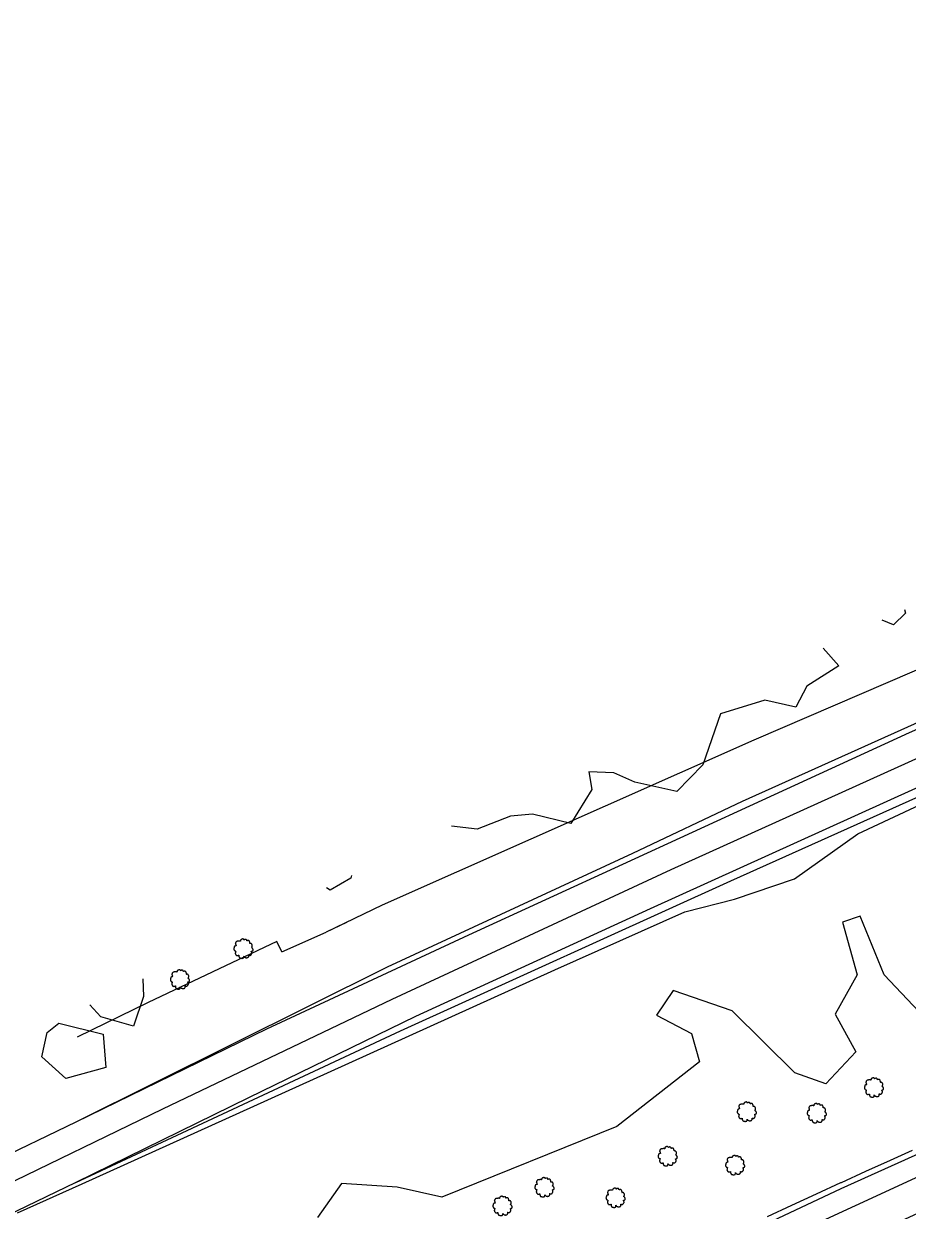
# Model space of a CAD drawing. Extents: x 1901471 to 1963503, y 756461 to 799997.
# Drawn here: x 1904480.4 to 1904807.5, y 758698.6 to 759137.9 of the extents above; entities that cross this region are included whole.
import ezdxf

# ---------------------------------------------------------------- set-up
doc = ezdxf.new("R2010")
doc.units = 0
for name, color, linetype in [('RD_DTM_BkLn1', 7, 'Continuous'), ('RD_EX_Fence_Other', 7, 'Continuous'), ('RD_EX_Road', 7, 'Continuous'), ('RD_EX_VEG', 7, 'Continuous'), ('RD_HC_Cl', 7, 'Continuous')]:
    doc.layers.add(name, color=color, linetype=linetype)

# ---------------------------------------------------------------- blocks, each defined once
blk = doc.blocks.new('T2')
at = {"layer": 'RD_EX_VEG'}
for points in [[(0.05233333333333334, 7.213166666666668), (-0.24750000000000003, 7.238166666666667), (-0.5723333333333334, 7.138166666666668), (-0.8222500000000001, 7.038250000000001), (-1.0471666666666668, 6.963250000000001), (-1.2720833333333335, 6.863250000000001), (-1.5719166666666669, 6.688416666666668), (-1.7968333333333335, 6.488416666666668), (-1.9218333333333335, 6.2385833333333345), (-1.9718333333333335, 6.013666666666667), (-2.0217500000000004, 5.738833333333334), (-2.0217500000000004, 5.563833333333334), (-2.146666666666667, 5.538833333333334), (-2.296666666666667, 5.563833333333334), (-2.5465000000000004, 5.638833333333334), (-2.796416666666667, 5.638833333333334), (-3.0463333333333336, 5.638833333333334), (-3.3961666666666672, 5.613833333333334), (-3.7460000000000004, 5.613833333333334), (-4.020833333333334, 5.563833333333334), (-4.345750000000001, 5.513916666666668), (-4.720583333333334, 5.389000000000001), (-5.0704166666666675, 5.264000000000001), (-5.37025, 5.014083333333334), (-5.620166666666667, 4.539333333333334), (-5.745166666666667, 4.189500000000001), (-5.895083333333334, 3.9395833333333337), (-5.745166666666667, 3.489833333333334), (-5.570166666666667, 3.139916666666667), (-5.545250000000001, 2.9400000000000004), (-5.470250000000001, 2.5152500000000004), (-5.37025, 2.2903333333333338), (-5.245333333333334, 2.0903333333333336), (-5.320250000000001, 2.065416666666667), (-5.695166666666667, 2.015416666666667), (-5.995000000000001, 1.9155000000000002), (-6.419833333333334, 1.6905833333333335), (-6.644750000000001, 1.465666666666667), (-6.744750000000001, 1.1407500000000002), (-6.769666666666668, 0.7909166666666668), (-6.869583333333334, 0.5910833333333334), (-6.944583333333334, 0.3161666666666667), (-6.969583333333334, 0.2411666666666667), (-7.019583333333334, -0.08366666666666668), (-6.9195833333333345, -0.5335000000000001), (-6.894583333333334, -0.8833333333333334), (-6.769666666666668, -1.1082500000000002), (-6.619750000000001, -1.2830833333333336), (-6.444833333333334, -1.5330000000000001), (-6.045000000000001, -1.7579166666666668), (-5.7201666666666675, -1.8579166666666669), (-5.520250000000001, -1.8828333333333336), (-5.695166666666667, -2.382666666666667), (-5.745166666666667, -2.7325000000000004), (-5.870083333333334, -3.132333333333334), (-5.870083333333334, -3.2072500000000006), (-5.920000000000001, -3.682083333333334), (-5.770166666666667, -4.007000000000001), (-5.695166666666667, -4.38175), (-5.520250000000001, -4.606666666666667), (-5.245333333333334, -4.906583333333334), (-4.9205000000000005, -5.131416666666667), (-4.420666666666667, -5.256416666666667), (-4.020833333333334, -5.231416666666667), (-3.4460833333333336, -5.056500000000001), (-3.1962500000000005, -4.9815000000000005), (-3.2212500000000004, -5.156416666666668), (-3.1962500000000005, -5.531333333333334), (-3.1962500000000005, -5.956083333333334), (-3.0463333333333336, -6.280916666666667), (-2.946333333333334, -6.555833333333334), (-2.796416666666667, -6.805750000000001), (-2.4715000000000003, -7.030583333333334), (-2.07175, -7.1055833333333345), (-1.6469166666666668, -7.2555000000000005), (-1.1970833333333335, -7.330500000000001), (-0.6973333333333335, -7.355500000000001), (-0.09758333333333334, -7.205583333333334), (0.17725000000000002, -7.080583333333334), (0.27725000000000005, -6.905666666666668), (0.47716666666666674, -6.530833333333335), (0.4271666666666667, -6.3059166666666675), (0.4521666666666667, -5.706166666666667), (0.5520833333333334, -5.881166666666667), (0.7270833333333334, -6.231000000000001), (1.2268333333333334, -6.530833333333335), (1.626666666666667, -6.705750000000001), (2.101416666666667, -6.8557500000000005), (2.4013333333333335, -6.930666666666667), (2.8760833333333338, -6.8557500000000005), (3.2510000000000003, -6.780750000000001), (3.6257500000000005, -6.655750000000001), (3.9256666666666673, -6.380916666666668), (4.100583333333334, -6.106000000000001), (4.1505833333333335, -5.831166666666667), (4.2255, -5.456333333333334), (4.275500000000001, -5.281416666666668)], [(4.275500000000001, -5.281416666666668), (4.200583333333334, -5.106416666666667), (4.1505833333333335, -4.856583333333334), (4.2255, -4.881583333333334), (4.4004166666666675, -4.931583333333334), (4.675333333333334, -5.056500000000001), (4.900250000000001, -5.131416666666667), (5.225083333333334, -5.106416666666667), (5.500000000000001, -5.006500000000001), (5.949750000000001, -4.731583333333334), (6.224666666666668, -4.256833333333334), (6.499500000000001, -3.8570000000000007), (6.5745000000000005, -3.5321666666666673), (6.524500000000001, -3.3072500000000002), (6.499500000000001, -2.8075000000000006), (6.299583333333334, -2.5575833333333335), (6.249583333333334, -2.432666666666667), (6.1496666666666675, -2.0328333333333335), (6.224666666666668, -1.9828333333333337), (6.499500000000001, -1.9328333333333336), (6.874333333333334, -1.8079166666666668), (7.149250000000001, -1.6830000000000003), (7.374166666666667, -1.5080000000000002), (7.449083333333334, -1.2830833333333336), (7.424166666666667, -0.8833333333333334), (7.4740833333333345, -0.48350000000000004), (7.399166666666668, -0.3335), (7.299166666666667, -0.1836666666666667), (7.224166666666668, 0.016333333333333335), (7.074250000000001, 0.16616666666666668), (6.974333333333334, 0.3161666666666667), (6.874333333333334, 0.41608333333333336), (6.749416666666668, 0.5660833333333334), (6.5745000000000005, 0.6910000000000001), (6.424583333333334, 0.7410000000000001), (6.374583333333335, 0.8909166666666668), (6.524500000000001, 1.0908333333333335), (6.5745000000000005, 1.1907500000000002), (6.599416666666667, 1.4156666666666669), (6.824416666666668, 1.7655000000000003), (6.874333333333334, 2.1653333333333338), (6.824416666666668, 2.590166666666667), (6.774416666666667, 2.8650833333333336), (6.624416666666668, 3.139916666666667), (6.424583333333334, 3.3898333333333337), (6.299583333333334, 3.5647500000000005), (6.124666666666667, 3.689666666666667), (5.799833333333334, 3.814666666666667), (5.549916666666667, 3.864583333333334), (5.200083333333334, 3.864583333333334), (5.000166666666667, 3.9145833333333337), (5.025166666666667, 3.964583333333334), (5.025166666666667, 4.1145000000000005), (5.025166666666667, 4.389416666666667), (4.950166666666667, 4.839166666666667), (4.800250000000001, 5.339), (4.800250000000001, 5.364000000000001), (4.7002500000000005, 5.613833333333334), (4.475416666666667, 5.813750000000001), (4.3005, 5.913666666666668), (4.100583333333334, 6.038666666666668), (3.850666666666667, 6.063666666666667), (3.5508333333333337, 6.063666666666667), (3.2759166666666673, 6.013666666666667), (3.0760000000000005, 5.913666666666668), (2.9010833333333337, 5.788750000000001), (2.8260833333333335, 5.938666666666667), (2.726166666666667, 6.2385833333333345), (2.676166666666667, 6.3885000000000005), (2.52625, 6.563416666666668), (2.301416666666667, 6.7633333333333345), (1.8515000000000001, 6.888250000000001), (1.2268333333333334, 6.813333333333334), (0.9269166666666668, 6.613416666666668), (0.7770000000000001, 6.438500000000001), (0.7270833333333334, 6.563416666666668), (0.5270833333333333, 6.7633333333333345), (0.4271666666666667, 6.938250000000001), (0.25225000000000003, 7.063250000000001), (0.10233333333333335, 7.163166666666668), (0.0023333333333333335, 7.213166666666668)]]:
    blk.add_spline(points, degree=3, dxfattribs=at)

msp = doc.modelspace()

# ---------------------------------------------------------------- linework, layer by layer
at = {"layer": 'RD_DTM_BkLn1'}
msp.add_lwpolyline([(1904755.741047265, 758696.3205217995), (1904764.8163627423, 758700.5198398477), (1904773.8916782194, 758704.7191578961), (1904782.9669936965, 758708.918475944), (1904783.1241017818, 758708.991172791), (1904792.2353373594, 758713.112120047), (1904801.346572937, 758717.2330673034), (1904809.5129531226, 758720.9266631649)], dxfattribs=at)
at = {"layer": 'RD_EX_Fence_Other'}
for points in [[(1905143.4400000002, 759047.2600000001), (1905058.8200000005, 759010.7700000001), (1904955.9500000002, 758964.8), (1904923.1000000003, 758950.4300000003), (1904904.1700000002, 758936.8600000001), (1904883.8700000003, 758932.5300000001), (1904819.7700000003, 758902.4200000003), (1904750.6600000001, 758872.6500000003), (1904613.1200000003, 758811.6400000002), (1904592.3600000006, 758801.6000000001)], [(1904575.9400000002, 758794.3), (1904592.3600000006, 758801.6000000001)], [(1904599.8500000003, 758805.2300000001), (1904592.3600000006, 758801.6000000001)], [(1904599.8500000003, 758805.2300000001), (1904592.3600000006, 758801.6000000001)], [(1904575.9400000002, 758794.3), (1904574.1100000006, 758798.1800000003), (1904526.4400000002, 758775.6000000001), (1904500.2100000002, 758762.7100000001)]]:
    msp.add_lwpolyline(points, dxfattribs=at)
at = {"layer": 'RD_EX_Road'}
for points in [[(1904499.6100000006, 758708.8900000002), (1904619.9100000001, 758765.07), (1904742.1700000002, 758820.6200000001), (1904838.2000000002, 758863.6100000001), (1904928.3000000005, 758903.8700000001), (1905030.7200000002, 758947.7800000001), (1905163.9200000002, 759004.0100000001), (1905275.9200000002, 759049.9700000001), (1905341.6100000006, 759075.2900000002), (1905591.1500000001, 759172.57), (1905668.4700000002, 759201.9900000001), (1905764.7300000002, 759237.6900000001), (1905831.5600000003, 759262.7800000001), (1905873.7600000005, 759284.1100000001), (1905899.9900000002, 759302.58), (1905920.5000000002, 759330.0300000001), (1905934.4200000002, 759361.4600000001), (1905939.7000000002, 759384.2600000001), (1905939.8800000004, 759387.4400000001)], [(1904468.6700000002, 758705.58), (1904531.8300000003, 758736.2200000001), (1904616.7300000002, 758776.8), (1904720.1200000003, 758824.7600000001), (1904837.7700000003, 758877.9700000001), (1904952.8600000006, 758928.3800000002), (1905033.5500000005, 758962.9900000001), (1905165.9400000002, 759018.55), (1905271.6700000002, 759061.7000000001), (1905344.8800000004, 759090.0000000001), (1905443.5900000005, 759128.0100000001), (1905521.0100000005, 759157.9500000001), (1905637.5000000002, 759202.9800000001), (1905700.6500000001, 759226.8400000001), (1905789.5400000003, 759260.4000000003), (1905836.0800000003, 759277.7100000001), (1905872.8100000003, 759295.8400000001), (1905890.3500000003, 759309.8800000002), (1905899.2400000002, 759321.1000000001), (1905916.3400000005, 759350.7200000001), (1905923.5900000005, 759372.4800000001), (1905925.1300000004, 759381.8400000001)], [(1903647.5100000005, 758104.6000000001), (1903717.4300000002, 758146.6600000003), (1903827.3200000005, 758210.8900000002), (1903985.14, 758300.4100000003), (1904059.4100000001, 758341.7100000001), (1904124.7700000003, 758377.7100000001), (1904237.5000000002, 758437.7700000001), (1904346.0700000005, 758494.0400000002), (1904413.14, 758528.1400000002), (1904476.8000000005, 758560.2600000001), (1904503.89, 758574.0900000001), (1904658.7100000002, 758648.2100000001), (1904783.0000000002, 758706.7700000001), (1904914.9000000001, 758766.0100000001), (1905034.39, 758818.0300000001), (1905216.9700000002, 758894.6700000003), (1905301.2100000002, 758929.2900000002), (1905406.0400000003, 758970.9100000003), (1905520.9400000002, 759016.05), (1905633.9300000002, 759060.2500000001), (1905824.5700000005, 759132.9700000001), (1905879.7200000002, 759154.1100000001), (1905899.7500000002, 759161.7200000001), (1906119.3400000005, 759245.8800000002)], [(1904473.4900000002, 758548.9300000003), (1904500.4400000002, 758562.2600000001), (1904626.7800000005, 758623.6900000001), (1904737.5200000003, 758676.9100000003), (1904839.2400000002, 758723.9100000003), (1904945.6800000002, 758771.1200000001), (1905022.9400000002, 758804.3800000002), (1905148.6900000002, 758857.6000000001), (1905252.1300000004, 758900.7400000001), (1905376.1700000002, 758950.5300000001), (1905495.0600000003, 758997.1000000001), (1905586.9100000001, 759033.58), (1905766.7500000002, 759102.6800000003), (1905898.9400000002, 759153.33), (1906088.6700000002, 759225.5200000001)], [(1904467.9300000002, 758716.08), (1904499.8100000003, 758731.4400000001), (1904570.4200000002, 758765.7600000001), (1904645.2300000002, 758800.6600000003), (1904702.2600000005, 758826.7700000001), (1904753.8100000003, 758850.5000000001), (1904808.3200000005, 758875.4700000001), (1904871.5000000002, 758903.5300000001), (1904933.3200000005, 758930.56), (1904997.64, 758958.3900000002), (1905045.0900000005, 758978.2300000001), (1905090.0200000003, 758997.6200000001), (1905170.3100000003, 759030.4600000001)], [(1905212.0500000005, 759026.9300000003), (1905109.1800000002, 758983.9300000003), (1904988.5200000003, 758932.9500000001), (1904949.5100000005, 758916.3), (1904845.5000000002, 758870.57), (1904810.6000000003, 758854.83), (1904712.2900000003, 758810.2400000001), (1904625.39, 758770.4300000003), (1904563.5700000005, 758740.33), (1904499.6100000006, 758708.8900000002), (1904408.0500000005, 758664.7600000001)], [(1904499.8100000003, 758731.4400000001), (1904615.1200000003, 758788.8), (1904705.9100000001, 758830.8800000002), (1904746.5100000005, 758850.0400000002), (1904823.6000000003, 758884.82), (1904877.89, 758908.7700000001), (1904916.6700000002, 758925.7700000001), (1904963.2000000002, 758946.5200000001), (1905033.9100000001, 758976.2900000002), (1905090.0200000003, 758997.6200000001)]]:
    msp.add_lwpolyline(points, dxfattribs=at)
at = {"layer": 'RD_EX_VEG'}
for points in [[(1904806.4600000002, 758921.0400000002), (1904806.8100000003, 758919.7300000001), (1904802.4800000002, 758915.4000000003), (1904798.2700000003, 758917.1300000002)], [(1904776.3600000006, 758906.6800000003), (1904782.1800000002, 758900.2300000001), (1904770.3200000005, 758892.7000000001), (1904766.2100000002, 758884.9500000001), (1904754.8100000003, 758887.4600000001), (1904738.3800000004, 758882.4400000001), (1904731.7700000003, 758863.5100000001), (1904722.1900000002, 758853.7000000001), (1904706.6800000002, 758857.1200000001), (1904698.9200000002, 758860.5400000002), (1904689.5700000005, 758861.0000000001), (1904690.7100000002, 758854.3800000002), (1904682.9600000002, 758841.8400000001), (1904668.8100000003, 758845.2600000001), (1904660.6000000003, 758844.57), (1904648.2800000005, 758839.7800000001), (1904638.7400000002, 758840.81)], [(1904478.0100000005, 758697.6400000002), (1904501.9400000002, 758708.4800000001), (1904592.8100000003, 758749.4800000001), (1904676.9800000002, 758787.6900000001), (1904725.1100000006, 758809.1300000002), (1904743.5900000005, 758813.8), (1904765.7100000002, 758821.33), (1904789.2100000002, 758837.9800000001), (1904829.5800000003, 758856.9100000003)], [(1904601.7600000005, 758822.5400000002), (1904601.5200000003, 758821.6500000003), (1904593.7700000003, 758817.0900000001), (1904592.4900000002, 758817.9600000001)], [(1904816.1200000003, 758767.6100000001), (1904799.0100000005, 758785.8600000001), (1904790.1200000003, 758807.5300000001), (1904783.5000000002, 758805.2500000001), (1904788.9800000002, 758785.8600000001), (1904780.7700000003, 758771.2600000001), (1904788.5200000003, 758757.3500000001), (1904777.3500000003, 758745.4900000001), (1904765.9400000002, 758749.4800000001), (1904742.6700000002, 758772.5200000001), (1904720.7800000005, 758780.05), (1904714.6200000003, 758770.9200000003), (1904727.6200000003, 758764.08), (1904730.5900000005, 758753.5900000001), (1904700.0200000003, 758729.6400000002), (1904635.2400000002, 758703.5200000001), (1904618.5900000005, 758707.1700000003), (1904598.0600000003, 758708.5400000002), (1904589.1600000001, 758695.9900000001)], [(1904524.4400000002, 758784.3400000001), (1904524.6600000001, 758777.7400000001), (1904521.0100000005, 758766.7900000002), (1904508.9200000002, 758770.2100000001), (1904504.8400000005, 758774.6500000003)]]:
    msp.add_lwpolyline(points, dxfattribs=at)
msp.add_lwpolyline([(1904493.4100000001, 758767.9300000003), (1904509.8300000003, 758763.83), (1904510.7400000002, 758751.5100000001), (1904495.9200000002, 758747.4000000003), (1904487.0200000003, 758755.3900000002), (1904489.0700000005, 758764.5100000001)], close=True, dxfattribs=at)
at = {"layer": 'RD_HC_Cl'}
for centre, radius, start, end in [((1909868.3179015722, 747986.8147650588), 11792.712600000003, 110.9034065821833, 124.88102250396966), ((1909948.5939643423, 748094.2795221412), 11678.903500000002, 110.90197060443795, 124.84851962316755), ((1909748.7424915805, 747960.7441562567), 11817.558600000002, 110.89446955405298, 124.79300228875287)]:
    msp.add_arc(centre, radius, start, end, dxfattribs=at)

# ---------------------------------------------------------------- block references
at = {"layer": 'RD_EX_VEG', "xscale": 0.4921259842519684, "yscale": 0.4921259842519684}
for p in [(1904561.6100000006, 758795.5300000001), (1904538.1100000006, 758784.1300000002), (1904795.0800000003, 758744.1300000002), (1904748.0000000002, 758735.1700000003), (1904773.9200000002, 758734.6300000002), (1904718.7100000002, 758718.6900000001), (1904743.6800000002, 758715.4100000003), (1904673.0700000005, 758707.2100000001), (1904699.4200000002, 758703.32), (1904657.5200000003, 758700.3)]:
    msp.add_blockref('T2', p, dxfattribs=at)

doc.saveas('drawing.dxf')
